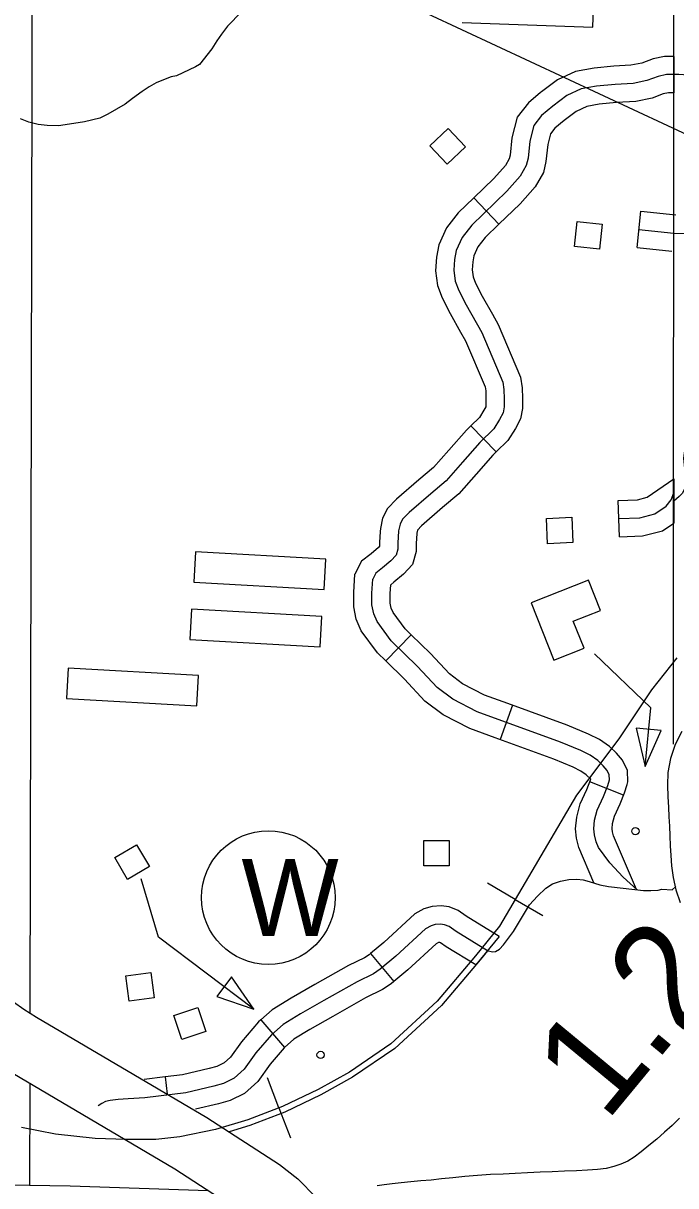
# Model space of a CAD drawing. Extents: x 1370130 to 1380143, y 377636 to 380256.
# Drawn here: x 1378334.6 to 1378447.4, y 378261.9 to 378462.7 of the extents above; entities that cross this region are included whole.
import ezdxf

# ---------------------------------------------------------------- set-up
doc = ezdxf.new("R2010")
doc.units = 0
for name, color, linetype in [('Level 10', 7, 'Continuous'), ('Level 15', 7, 'Continuous'), ('Level 32', 7, 'Continuous'), ('Level 34', 7, 'Continuous'), ('Level 35', 7, 'Continuous'), ('Level 4', 7, 'Continuous'), ('Level 40', 7, 'Continuous'), ('Level 45', 7, 'Continuous'), ('Level 48', 7, 'Continuous'), ('Level 5', 7, 'Continuous'), ('Level 56', 7, 'Continuous'), ('Level 57', 7, 'Continuous'), ('Level 58', 7, 'Continuous'), ('Level 6', 7, 'Continuous'), ('R_Draft', 7, 'Continuous')]:
    doc.layers.add(name, color=color, linetype=linetype)

msp = doc.modelspace()

# ---------------------------------------------------------------- linework, layer by layer
at = {"layer": 'Level 10'}
for points in [[(1378448.4, 378340.34), (1378447.26, 378338.13), (1378446.45, 378335.71), (1378446.03, 378333.29), (1378445.93, 378331.07), (1378445.99, 378329.1), (1378446.1, 378327.32), (1378446.19, 378325.63), (1378446.27, 378324), (1378446.33, 378322.32), (1378446.42, 378320.6), (1378446.53, 378318.92), (1378446.66, 378317.13), (1378446.91, 378315.15), (1378447.37, 378313.03), (1378448.16, 378310.8)], [(1378448.05, 378273.55), (1378446.73, 378272.3), (1378445.43, 378271.12), (1378444.1, 378269.96), (1378442.75, 378268.82), (1378441.42, 378267.74), (1378440.2, 378266.82), (1378439.07, 378266.14), (1378437.9, 378265.6), (1378436.67, 378265.19), (1378435.33, 378264.89), (1378433.84, 378264.69), (1378432.15, 378264.57), (1378430.23, 378264.48), (1378428.16, 378264.41), (1378426.04, 378264.31), (1378423.92, 378264.23), (1378421.78, 378264.12), (1378419.65, 378264.01), (1378417.53, 378263.9), (1378415.35, 378263.81), (1378413.1, 378263.67), (1378410.91, 378263.47), (1378408.86, 378263.26), (1378406.92, 378263.06), (1378405.08, 378262.88), (1378403.3, 378262.72), (1378401.58, 378262.56), (1378399.91, 378262.38), (1378398.39, 378262.2), (1378397, 378262.03), (1378395.75, 378261.89)]]:
    msp.add_lwpolyline(points, dxfattribs=at)
at = {"layer": 'Level 15'}
for points in [[(1378332.91, 378293.69), (1378334.71, 378292.37), (1378336.92, 378291.04), (1378366.32, 378273.69), (1378378.87, 378265.56), (1378382.04, 378263.09), (1378385.25, 378259.87)], [(1378377.43, 378252.86), (1378375.07, 378255.22), (1378372.78, 378256.99), (1378360.8, 378264.76), (1378331.53, 378282.03)]]:
    msp.add_lwpolyline(points, dxfattribs=at)
at = {"layer": 'Level 32'}
for p, q in [((1378440.68, 378423.97), (1378441.34, 378430.23)), ((1378401.64, 378357.09), (1378397.25, 378352.56)), ((1378419.18, 378344.89), (1378417.02, 378338.97)), ((1378438.37, 378329.34), (1378432.52, 378331.68)), ((1378416.85, 378304.96), (1378412.82, 378300.04)), ((1378394.62, 378302), (1378398.68, 378297.19)), ((1378375.65, 378290.55), (1378379.78, 378285.79)), ((1378359.14, 378280.7), (1378359.51, 378277.74))]:
    msp.add_line(p, q, dxfattribs=at)
for points in [[(1378441.34, 378430.23), (1378447.37, 378429.6)], [(1378441.01, 378427.1), (1378447.04, 378426.47)], [(1378440.68, 378423.97), (1378446.71, 378423.34)], [(1378440.7, 378313.04), (1378438.29, 378315.19), (1378435.98, 378317.67), (1378434.02, 378320.33), (1378433.6, 378321.32), (1378433.32, 378322.5), (1378433.2, 378323.54), (1378433.36, 378325.02), (1378433.81, 378326.79), (1378434.89, 378329.13), (1378435.65, 378331.01), (1378435.91, 378332.03), (1378435.88, 378332.9), (1378435.53, 378333.65), (1378434.82, 378334.43), (1378433.93, 378335.33), (1378432.56, 378336.25), (1378430.96, 378337.07), (1378427.47, 378338.51), (1378413.07, 378343.76), (1378408.84, 378345.93), (1378406.13, 378347.96), (1378402.74, 378351.62), (1378398.21, 378356.03), (1378395.77, 378359.34), (1378395.18, 378360.7), (1378394.88, 378362.22), (1378394.88, 378364.27), (1378395, 378366.69)], [(1378418.33, 378345.2), (1378414.33, 378346.66), (1378410.51, 378348.61), (1378408.25, 378350.31), (1378405, 378353.82), (1378401.64, 378357.09)], [(1378416.17, 378339.28), (1378411.8, 378340.87), (1378407.16, 378343.25), (1378404.01, 378345.62), (1378400.49, 378349.42), (1378397.25, 378352.56)], [(1378438.95, 378331.2), (1378439.07, 378331.67), (1378439.02, 378333.64), (1378438.18, 378335.42), (1378437.11, 378336.6), (1378435.94, 378337.77), (1378434.17, 378338.96), (1378432.28, 378339.93), (1378428.61, 378341.45), (1378418.33, 378345.2)], [(1378432.69, 378332.11), (1378431.92, 378332.88), (1378430.96, 378333.53), (1378429.64, 378334.21), (1378426.33, 378335.57), (1378416.17, 378339.28)], [(1378433.22, 378314.2), (1378430.6, 378320.33), (1378430.21, 378321.95), (1378430.03, 378323.53), (1378430.26, 378325.59), (1378430.83, 378327.85), (1378432, 378330.37), (1378432.69, 378332.11)], [(1378440.57, 378313.05), (1378436.6, 378322.32), (1378436.42, 378323.05), (1378436.37, 378323.54), (1378436.47, 378324.46), (1378436.79, 378325.73), (1378437.79, 378327.88), (1378438.54, 378329.77), (1378438.95, 378331.2)], [(1378416.85, 378304.96), (1378411.16, 378308.45), (1378409.75, 378309.42), (1378408.23, 378310.07), (1378406.84, 378310.23), (1378405.27, 378310.16), (1378403.83, 378309.71), (1378402.28, 378308.84), (1378396.9, 378303.94), (1378394.62, 378302)], [(1378414.84, 378302.5), (1378409.44, 378305.81), (1378408.22, 378306.65), (1378407.42, 378306.99), (1378406.73, 378307.07), (1378405.82, 378307.03), (1378405.09, 378306.8), (1378404.14, 378306.27), (1378398.98, 378301.57), (1378396.27, 378299.28), (1378395.13, 378298.52), (1378392.3, 378297.14), (1378386.58, 378293.89), (1378382.53, 378291.6), (1378379.52, 378289.73), (1378377.49, 378287.98), (1378374.78, 378284.84), (1378372.8, 378282.02), (1378371.08, 378280.49), (1378369.21, 378279.57), (1378367.53, 378279.08), (1378362.69, 378277.97), (1378355.62, 378277.09), (1378352.76, 378276.9), (1378351.04, 378276.79), (1378349.63, 378276.63), (1378348.83, 378276.44), (1378348.18, 378276.1), (1378347.58, 378275.68)], [(1378412.82, 378300.04), (1378407.72, 378303.17), (1378406.69, 378303.88), (1378406.61, 378303.91), (1378406.37, 378303.9), (1378406.35, 378303.9), (1378405.99, 378303.7), (1378401.06, 378299.2), (1378398.68, 378297.19)], [(1378394.62, 378302), (1378394.38, 378301.8), (1378393.56, 378301.25), (1378390.84, 378299.93), (1378385.03, 378296.64), (1378380.93, 378294.31), (1378377.64, 378292.28), (1378375.65, 378290.55)], [(1378398.68, 378297.19), (1378398.17, 378296.76), (1378396.7, 378295.78), (1378393.77, 378294.35), (1378388.13, 378291.15), (1378384.14, 378288.89), (1378381.39, 378287.19), (1378379.78, 378285.79)], [(1378375.65, 378290.55), (1378375.26, 378290.21), (1378372.3, 378286.78), (1378370.43, 378284.13), (1378369.31, 378283.13), (1378368.06, 378282.52), (1378366.73, 378282.13), (1378362.14, 378281.08), (1378359.14, 378280.7)], [(1378379.78, 378285.79), (1378379.73, 378285.74), (1378377.27, 378282.9), (1378375.17, 378279.91), (1378372.85, 378277.85), (1378370.36, 378276.63), (1378368.33, 378276.03), (1378364.37, 378275.12)], [(1378359.14, 378280.7), (1378355.51, 378280.25)]]:
    msp.add_lwpolyline(points, dxfattribs=at)
at = {"layer": 'Level 34'}
for points in [[(1378480.02, 378431.71), (1378478.18, 378433.58), (1378476.55, 378434.49), (1378473.34, 378436.25), (1378470.44, 378437.64), (1378468.45, 378438.67), (1378466.94, 378439.94), (1378465.18, 378442.11), (1378463.91, 378445.2), (1378463.43, 378447.5), (1378462.52, 378450.28), (1378461.74, 378451.43), (1378459.98, 378452.52), (1378457.75, 378453.12), (1378453.64, 378453.48), (1378447.89, 378453.85), (1378447.05, 378453.85)], [(1378447.04, 378426.47), (1378449.67, 378426.41)], [(1378471.51, 378383), (1378468.39, 378382.72), (1378465.48, 378382.17), (1378463.01, 378381.39), (1378462.04, 378381.21), (1378461.31, 378381.27), (1378460.59, 378381.81), (1378459.02, 378383.44), (1378455.75, 378387.01), (1378452.61, 378389.92), (1378452.09, 378390.3), (1378451.46, 378390.52), (1378450.61, 378390.52), (1378449.71, 378390.16), (1378449.04, 378389.31), (1378448.82, 378388.48), (1378448.73, 378387.56), (1378449.02, 378384.63), (1378449.11, 378383.62), (1378448.96, 378382.32), (1378448.49, 378381.5), (1378447.97, 378380.98), (1378447.02, 378380.17)], [(1378414.84, 378302.5), (1378414.95, 378302.45), (1378415.76, 378302.3), (1378416.21, 378302.34), (1378416.94, 378302.76), (1378417.59, 378303.52), (1378419.34, 378305.81), (1378422.09, 378310.4), (1378423.47, 378311.92), (1378424.95, 378313.3), (1378426.1, 378314.02), (1378427.47, 378314.52), (1378428.89, 378314.79), (1378430.3, 378314.86), (1378431.37, 378314.75), (1378432.43, 378314.44), (1378434.27, 378313.87), (1378435.76, 378313.57), (1378438.31, 378313.3), (1378441.79, 378312.92), (1378443.05, 378312.88), (1378444.34, 378312.95), (1378444.99, 378313.14)], [(1378444.99, 378313.14), (1378446.77, 378313.02), (1378447.36, 378313.59)]]:
    msp.add_lwpolyline(points, dxfattribs=at)
at = {"layer": 'Level 35'}
for points in [[(1378371.91, 378464.28), (1378370.29, 378462.59), (1378369.88, 378462.2), (1378368.87, 378460.86), (1378368.06, 378459.71), (1378367.23, 378458.29), (1378365.08, 378455.62), (1378364.38, 378455.18), (1378361.07, 378453.65), (1378360.15, 378453.45), (1378359.16, 378453.05), (1378357.59, 378452.41), (1378356.39, 378451.74), (1378355.15, 378450.95), (1378353.51, 378449.72), (1378352.24, 378448.76), (1378349.23, 378446.99), (1378347.83, 378446.31)], [(1378347.83, 378446.31), (1378345.2, 378445.69), (1378342.61, 378445.27), (1378340.69, 378445.01), (1378338.76, 378445.03), (1378337.21, 378445.24), (1378335.6, 378445.65), (1378334.12, 378446.2)]]:
    msp.add_lwpolyline(points, dxfattribs=at)
at = {"layer": 'Level 4'}
msp.add_lwpolyline([(1378366.54, 378261.04), (1378342.74, 378261.84), (1378335.69, 378261.94), (1378316.08, 378262.23)], dxfattribs=at)
at = {"layer": 'Level 40'}
for p, q in [((1378419.62, 378311.36), (1378414.84, 378314.18)), ((1378419.62, 378311.36), (1378424.4, 378308.55)), ((1378378.79, 378275.33), (1378376.8, 378280.51)), ((1378378.79, 378275.33), (1378380.78, 378270.16))]:
    msp.add_line(p, q, dxfattribs=at)
msp.add_lwpolyline([(1378447.58, 378353.07), (1378443.17, 378347.55), (1378437.56, 378339.09), (1378430.21, 378329.35), (1378416.89, 378306.73), (1378412.76, 378301.59), (1378406.14, 378293.77), (1378398.15, 378286.42), (1378390.98, 378281.54), (1378385.56, 378278.51), (1378379.4, 378275.57), (1378373.43, 378273.27), (1378367.83, 378271.62), (1378361.67, 378270.33), (1378357.53, 378269.87), (1378352.39, 378269.87), (1378347.06, 378270.05), (1378340.17, 378270.79), (1378334.29, 378271.98)], dxfattribs=at)
msp.add_lwpolyline([(1378447.58, 378353.07), (1378443.17, 378347.55), (1378437.56, 378339.09), (1378430.21, 378329.35), (1378416.89, 378306.73), (1378412.76, 378301.59), (1378406.14, 378293.77), (1378398.15, 378286.42), (1378390.98, 378281.54), (1378385.56, 378278.51), (1378379.4, 378275.57), (1378373.43, 378273.27), (1378367.83, 378271.62), (1378361.67, 378270.33), (1378357.53, 378269.87), (1378352.39, 378269.87), (1378347.06, 378270.05), (1378340.17, 378270.79), (1378334.29, 378271.98)], dxfattribs=at)
at = {"layer": 'Level 45'}
for p, q in [((1378447.05, 378457), (1378447.05, 378450.7)), ((1378412.46, 378432.54), (1378416.82, 378428)), ((1378411.95, 378393.17), (1378416.35, 378388.66)), ((1378437.66, 378374.01), (1378437.45, 378380.3))]:
    msp.add_line(p, q, dxfattribs=at)
for points in [[(1378447.05, 378457), (1378445.45, 378457), (1378443.45, 378456.58), (1378441.52, 378455.85), (1378439.63, 378455.47), (1378436.65, 378455.29), (1378433.26, 378454.97), (1378430.07, 378454.39), (1378426.92, 378452.94), (1378424.17, 378450.87), (1378424.01, 378450.73)], [(1378447.05, 378453.85), (1378445.78, 378453.85), (1378444.33, 378453.54), (1378442.39, 378452.82), (1378440.04, 378452.33), (1378436.89, 378452.15), (1378433.69, 378451.85), (1378431.03, 378451.37), (1378428.55, 378450.22), (1378426.13, 378448.4), (1378424.2, 378446.77), (1378422.87, 378445.08), (1378422.14, 378442.35), (1378421.84, 378439.39), (1378421.54, 378438.12), (1378420.51, 378436.31), (1378418.21, 378433.71), (1378412.11, 378427.84), (1378410.48, 378425.72), (1378409.45, 378423.48), (1378409.15, 378421.91), (1378409.03, 378420.04), (1378409.27, 378418.16), (1378409.87, 378416.53), (1378411.14, 378414.05), (1378413.86, 378409.27), (1378417.49, 378400.74), (1378417.67, 378399.47), (1378417.73, 378397.84), (1378417.73, 378396.45), (1378417.55, 378395.42), (1378416.94, 378394.27), (1378415.92, 378392.64), (1378413.5, 378390.28), (1378410.54, 378386.89), (1378407.7, 378383.69), (1378405.04, 378381.45), (1378401.29, 378378.18), (1378400.14, 378377.03), (1378399.72, 378376.19), (1378399.47, 378375.04), (1378399.35, 378372.92), (1378399.35, 378371.89), (1378399.05, 378370.8), (1378398.14, 378369.84), (1378396.69, 378368.63), (1378395.55, 378367.72), (1378395, 378366.69)], [(1378424.01, 378450.73), (1378421.92, 378448.97), (1378419.99, 378446.51), (1378419.03, 378442.92), (1378418.73, 378439.92), (1378418.58, 378439.28), (1378417.93, 378438.15), (1378415.94, 378435.89), (1378412.46, 378432.54)], [(1378447.05, 378450.7), (1378446.1, 378450.7), (1378445.21, 378450.51), (1378443.27, 378449.78), (1378440.45, 378449.2), (1378437.13, 378449.01), (1378434.12, 378448.73), (1378431.99, 378448.34), (1378430.18, 378447.5), (1378428.1, 378445.94), (1378428.07, 378445.92)], [(1378428.07, 378445.92), (1378426.48, 378444.57), (1378425.75, 378443.64), (1378425.25, 378441.79), (1378424.95, 378438.86), (1378424.5, 378436.96), (1378423.09, 378434.47), (1378420.49, 378431.52), (1378416.82, 378428)], [(1378412.46, 378432.54), (1378409.76, 378429.95), (1378407.76, 378427.36), (1378406.43, 378424.45), (1378406.02, 378422.31), (1378405.86, 378419.94), (1378406.19, 378417.4), (1378406.98, 378415.26), (1378408.37, 378412.55), (1378410.2, 378409.33)], [(1378416.82, 378428), (1378414.46, 378425.73), (1378413.19, 378424.08), (1378412.47, 378422.52), (1378412.28, 378421.51), (1378412.19, 378420.14), (1378412.35, 378418.92), (1378412.76, 378417.8), (1378413.91, 378415.55), (1378415.68, 378412.45)], [(1378415.68, 378412.45), (1378416.69, 378410.67), (1378420.55, 378401.6), (1378420.81, 378399.75), (1378420.88, 378397.9), (1378420.88, 378396.17), (1378420.57, 378394.39), (1378419.68, 378392.7), (1378418.38, 378390.64), (1378416.35, 378388.66)], [(1378410.2, 378409.33), (1378411.03, 378407.87), (1378414.43, 378399.89), (1378414.53, 378399.19), (1378414.58, 378397.78), (1378414.58, 378396.72), (1378414.53, 378396.45), (1378414.21, 378395.85), (1378413.45, 378394.63), (1378411.95, 378393.17)], [(1378411.95, 378393.17), (1378411.21, 378392.45), (1378408.17, 378388.97), (1378405.49, 378385.95), (1378402.99, 378383.84), (1378399.14, 378380.49), (1378397.55, 378378.9), (1378396.72, 378377.23), (1378396.34, 378375.45), (1378396.31, 378374.93)], [(1378416.35, 378388.66), (1378415.79, 378388.11), (1378412.9, 378384.81), (1378409.9, 378381.42), (1378407.08, 378379.06), (1378403.44, 378375.88), (1378402.73, 378375.17), (1378402.72, 378375.14), (1378402.61, 378374.62), (1378402.6, 378374.57)], [(1378437.45, 378380.3), (1378440.74, 378380.41), (1378442.46, 378380.85), (1378447.02, 378383.99), (1378447.02, 378376.34)], [(1378437.56, 378377.15), (1378441.18, 378377.28), (1378443.78, 378377.94), (1378445.72, 378379.27), (1378446.56, 378380.36), (1378447.02, 378381.58)], [(1378437.66, 378374.01), (1378441.63, 378374.14), (1378445.11, 378375.03), (1378447.02, 378376.34)], [(1378396.31, 378374.93), (1378396.2, 378373.01), (1378396.2, 378372.37), (1378395.98, 378372.13), (1378394.71, 378371.07), (1378393.07, 378369.78), (1378391.89, 378367.55)], [(1378402.6, 378374.57), (1378402.5, 378372.83), (1378402.5, 378371.46), (1378401.88, 378369.22), (1378400.31, 378367.54), (1378398.68, 378366.18), (1378398.11, 378365.73)], [(1378397.25, 378352.56), (1378395.82, 378353.95), (1378393.02, 378357.77), (1378392.16, 378359.76), (1378391.73, 378361.9), (1378391.73, 378364.35), (1378391.89, 378367.55)], [(1378401.64, 378357.09), (1378400.59, 378358.1), (1378398.52, 378360.92), (1378398.21, 378361.65), (1378398.03, 378362.53), (1378398.03, 378364.19), (1378398.11, 378365.73)]]:
    msp.add_lwpolyline(points, dxfattribs=at)
at = {"layer": 'Level 5'}
for points in [[(1378336.17, 378480.01), (1378335.75, 378291.72)], [(1378335.73, 378279.55), (1378335.69, 378261.94)]]:
    msp.add_lwpolyline(points, dxfattribs=at)
at = {"layer": 'Level 56'}
for points in [[(1378408.07, 378444.56), (1378411.06, 378441.37), (1378407.85, 378438.37), (1378404.87, 378441.57)], [(1378434.68, 378428.03), (1378434.22, 378423.68), (1378429.86, 378424.14), (1378430.32, 378428.49)], [(1378429.39, 378377.38), (1378429.61, 378373.01), (1378425.23, 378372.79), (1378425.01, 378377.16)], [(1378408.2, 378321.53), (1378408.2, 378317.16), (1378403.82, 378317.16), (1378403.82, 378321.53)], [(1378354.21, 378320.79), (1378356.42, 378317.02), (1378352.65, 378314.8), (1378350.43, 378318.57)], [(1378352.9, 378293.8), (1378352.32, 378298.13), (1378356.67, 378298.71), (1378357.25, 378294.38)], [(1378370.61, 378298), (1378368.04, 378294.57), (1378374.46, 378292.42)], [(1378362.02, 378287.16), (1378360.64, 378291.31), (1378364.79, 378292.7), (1378366.18, 378288.55)]]:
    msp.add_lwpolyline(points, close=True, dxfattribs=at)
msp.add_lwpolyline([(1378374.46, 378292.42), (1378358, 378304.81), (1378355, 378314.91)], dxfattribs=at)
msp.add_circle((1378386, 378284.49), 0.63, dxfattribs=at)
at = {"layer": 'Level 57'}
for p, q in [((1378433.02, 378462.03), (1378433.21, 378467.28)), ((1378410.46, 378462.86), (1378433.02, 378462.03)), ((1378364.37, 378371.43), (1378364.07, 378366.19)), ((1378386.91, 378370.14), (1378364.37, 378371.43)), ((1378386.61, 378364.9), (1378386.91, 378370.14)), ((1378364.07, 378366.19), (1378386.61, 378364.9)), ((1378363.69, 378361.52), (1378363.39, 378356.28)), ((1378386.23, 378360.23), (1378363.69, 378361.52)), ((1378385.93, 378354.99), (1378386.23, 378360.23)), ((1378363.39, 378356.28), (1378385.93, 378354.99)), ((1378342.38, 378351.31), (1378342.08, 378346.07)), ((1378364.92, 378350.02), (1378342.38, 378351.31)), ((1378364.62, 378344.78), (1378364.92, 378350.02)), ((1378342.08, 378346.07), (1378364.62, 378344.78))]:
    msp.add_line(p, q, dxfattribs=at)
msp.add_circle((1378376.98, 378311.67), 11.55, dxfattribs=at)
at = {"layer": 'Level 58'}
for points in [[(1378422.37, 378362.62), (1378426.28, 378352.69), (1378431.52, 378354.75), (1378429.67, 378359.45), (1378434.36, 378361.29), (1378432.3, 378366.52)], [(1378444.83, 378340.52), (1378440.56, 378340.93), (1378442.08, 378334.33)]]:
    msp.add_lwpolyline(points, close=True, dxfattribs=at)
msp.add_lwpolyline([(1378442.08, 378334.33), (1378443.05, 378344.43), (1378433.31, 378353.8)], dxfattribs=at)
msp.add_circle((1378440.4, 378323.14), 0.63, dxfattribs=at)
at = {"layer": 'Level 6'}
for points in [[(1378447, 378338.17), (1378447.06, 378478.81), (1378447.73, 378533.93), (1378557.43, 378531.41), (1378566.41, 378531.19)], [(1378414.84, 378302.5), (1378413.57, 378300.92), (1378406.9, 378293.04), (1378398.8, 378285.59), (1378391.53, 378280.65), (1378386.04, 378277.58), (1378379.82, 378274.6), (1378373.77, 378272.28), (1378370.22, 378271.23)]]:
    msp.add_lwpolyline(points, dxfattribs=at)
at = {"layer": 'R_Draft'}
msp.add_line((1378016.31, 378645.48), (1378559.62, 378392.03), dxfattribs=at)

# ---------------------------------------------------------------- texts
at = {"layer": 'Level 48'}
msp.add_text('1.2', height=17.741, rotation=50.4225, dxfattribs=at).set_placement((1378435.3, 378272.69))
at = {"layer": 'Level 57'}
msp.add_text('W', height=13.31, dxfattribs=at).set_placement((1378372.32, 378305.02))

doc.saveas('drawing.dxf')
